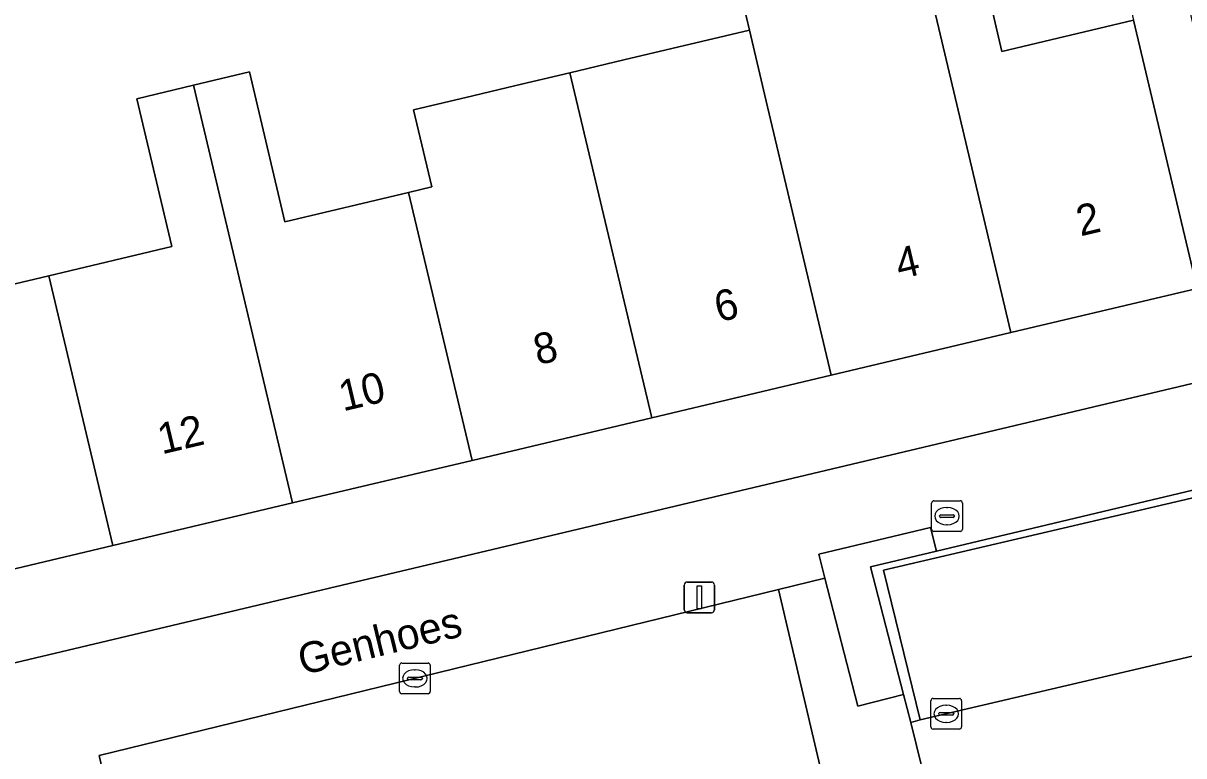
# Model space of a CAD drawing. Extents: x 158031 to 159244, y 380104 to 381214.
# Drawn here: x 158844.25 to 158882.05, y 380648.81 to 380672.66 of the extents above; entities that cross this region are included whole.
import ezdxf

# ---------------------------------------------------------------- set-up
doc = ezdxf.new("R2010")
doc.units = 0
for name, color, linetype in [('IMGEO_Erf', 7, 'Continuous'), ('IMGEO_Groenvoorziening', 7, 'Continuous'), ('IMGEO_Kolk', 7, 'Continuous'), ('IMGEO_Lichtmast', 7, 'Continuous'), ('IMGEO_Muur', 7, 'Continuous'), ('IMGEO_Openbare_ruimte_label', 7, 'Continuous'), ('IMGEO_Pand', 7, 'Continuous'), ('IMGEO_Pand_nummerreeks', 7, 'Continuous'), ('IMGEO_Parkeervlak_open', 7, 'Continuous'), ('IMGEO_Rijbaan_lokaal_open', 7, 'Continuous'), ('IMGEO_Rioolput', 7, 'Continuous'), ('IMGEO_Voetpad_open', 7, 'Continuous')]:
    doc.layers.add(name, color=color, linetype=linetype)

msp = doc.modelspace()

# ---------------------------------------------------------------- linework, layer by layer
at = {"layer": 'IMGEO_Erf'}
for points in [[(158841.094, 380663.495), (158845.086, 380664.442), (158849.088, 380665.392), (158847.946, 380670.206), (158849.793, 380670.644), (158851.613, 380671.076), (158852.77, 380666.196), (158856.799, 380667.152), (158857.555, 380667.331), (158856.959, 380669.843), (158858.894, 380670.302), (158860.295, 380670.635), (158862.053, 380671.052), (158863.806, 380671.468), (158867.902, 380672.441), (158867.707, 380673.262)], [(158875.794, 380673.144), (158876.127, 380671.742), (158880.411, 380672.758)]]:
    msp.add_lwpolyline(points, dxfattribs=at)
for points in [[(158883.144, 380661.126), (158882.482, 380664.03), (158876.418, 380662.592), (158870.568, 380661.204), (158864.717, 380659.817), (158858.868, 380658.429), (158853.019, 380657.042), (158847.168, 380655.654), (158841.319, 380654.267), (158835.324, 380652.845), (158835.155, 380653.562), (158832.721, 380652.984), (158833.578, 380649.37)], [(158868.851, 380654.224), (158846.717, 380648.817), (158848.057, 380642.926), (158851.295, 380629.411), (158853.72, 380619.292), (158855.175, 380619.641), (158856.318, 380614.873), (158857.817, 380615.232), (158862.246, 380596.596), (158865.262, 380597.313), (158866.709, 380591.224), (158863.693, 380590.508), (158864.93, 380585.295), (158887.35, 380590.625), (158877.817, 380631.304), (158874.43, 380630.478)]]:
    msp.add_lwpolyline(points, close=True, dxfattribs=at)
at = {"layer": 'IMGEO_Groenvoorziening'}
msp.add_lwpolyline([(158872.917, 380650.809), (158871.845, 380654.96), (158873.996, 380655.471), (158873.797, 380656.239), (158870.158, 380655.374), (158870.359, 380654.595), (158871.435, 380650.426)], close=True, dxfattribs=at)
at = {"layer": 'IMGEO_Kolk'}
for p, q in [((158856.505, 380650.905), (158856.505, 380651.757)), ((158856.58, 380651.831), (158857.432, 380651.831)), ((158857.506, 380651.757), (158857.506, 380650.905)), ((158856.764, 380651.325), (158856.764, 380651.337)), ((158857.202, 380651.288), (158856.804, 380651.288)), ((158856.807, 380651.374), (158857.205, 380651.374)), ((158856.993, 380651.611), (158857.018, 380651.611)), ((158857.248, 380651.337), (158857.248, 380651.325)), ((158857.016, 380651.051), (158856.991, 380651.051)), ((158857.432, 380650.831), (158856.58, 380650.831)), ((158873.812, 380649.751), (158873.812, 380650.603)), ((158873.887, 380650.677), (158874.739, 380650.677)), ((158874.813, 380650.603), (158874.813, 380649.751)), ((158874.071, 380650.171), (158874.071, 380650.183)), ((158874.509, 380650.134), (158874.111, 380650.134)), ((158874.114, 380650.22), (158874.512, 380650.22)), ((158874.3, 380650.457), (158874.325, 380650.457)), ((158874.555, 380650.183), (158874.555, 380650.171)), ((158874.323, 380649.897), (158874.298, 380649.897)), ((158874.739, 380649.677), (158873.887, 380649.677))]:
    msp.add_line(p, q, dxfattribs=at)
for points in [[(158856.505, 380650.905), (158856.505, 380651.757)], [(158856.58, 380651.831), (158857.432, 380651.831)], [(158857.506, 380651.757), (158857.506, 380650.905)], [(158857.432, 380650.831), (158856.58, 380650.831)], [(158873.812, 380649.751), (158873.812, 380650.603)], [(158873.887, 380650.677), (158874.739, 380650.677)], [(158874.813, 380650.603), (158874.813, 380649.751)], [(158874.739, 380649.677), (158873.887, 380649.677)]]:
    msp.add_lwpolyline(points, dxfattribs=at)
for centre, radius, start, end in [((158856.582, 380651.755), 0.0765, 91.552, 178.448), ((158856.582, 380651.755), 0.0765, 91.552, 178.448), ((158857.43, 380651.755), 0.0765, 1.552, 88.448), ((158857.43, 380651.755), 0.0765, 1.552, 88.448), ((158856.804, 380651.334), 0.0403, 85.8775, 175.7526), ((158856.801, 380651.324), 0.0366, 178.938, 274.7102), ((158857.205, 380651.331), 0.043, 264.8664, 352.4533), ((158857.209, 380651.336), 0.0386, 1.7309, 96.639), ((158856.582, 380650.907), 0.0765, 181.552, 268.448), ((158856.582, 380650.907), 0.0765, 181.552, 268.448), ((158857.43, 380650.907), 0.0765, 271.552, 358.448), ((158857.43, 380650.907), 0.0765, 271.552, 358.448), ((158873.889, 380650.601), 0.0765, 91.552, 178.448), ((158873.889, 380650.601), 0.0765, 91.552, 178.448), ((158874.737, 380650.601), 0.0765, 1.552, 88.448), ((158874.737, 380650.601), 0.0765, 1.552, 88.448), ((158874.111, 380650.18), 0.0403, 85.8775, 175.7526), ((158874.108, 380650.17), 0.0366, 178.938, 274.7102), ((158874.512, 380650.177), 0.043, 264.8664, 352.4533), ((158874.516, 380650.182), 0.0386, 1.7309, 96.639), ((158873.889, 380649.753), 0.0765, 181.552, 268.448), ((158873.889, 380649.753), 0.0765, 181.552, 268.448), ((158874.737, 380649.753), 0.0765, 271.552, 358.448), ((158874.737, 380649.753), 0.0765, 271.552, 358.448)]:
    msp.add_arc(centre, radius, start, end, dxfattribs=at)
for centre, major_axis, ratio, start_param, end_param in [((158856.992, 380651.331), (-0.387, 0.002), 0.722429, 4.712389, 7.853982), ((158857.017, 380651.331), (-0.39, 0.002), 0.717154, 1.570796, 4.712389), ((158874.299, 380650.177), (-0.387, 0.002), 0.722429, 4.712389, 7.853982), ((158874.324, 380650.177), (-0.39, 0.002), 0.717154, 1.570796, 4.712389)]:
    msp.add_ellipse(centre, major_axis=major_axis, ratio=ratio, start_param=start_param, end_param=end_param, dxfattribs=at)
at = {"layer": 'IMGEO_Lichtmast'}
for p, q in [((158865.775, 380653.568), (158865.775, 380654.368)), ((158865.775, 380654.368), (158865.775, 380653.568)), ((158865.875, 380654.468), (158866.665, 380654.468)), ((158866.665, 380654.468), (158865.875, 380654.468)), ((158866.765, 380654.368), (158866.765, 380653.568)), ((158866.765, 380653.568), (158866.765, 380654.368)), ((158866.665, 380653.468), (158865.875, 380653.468)), ((158865.875, 380653.468), (158866.665, 380653.468))]:
    msp.add_line(p, q, dxfattribs=at)
msp.add_lwpolyline([(158866.195, 380654.343), (158866.345, 380654.343), (158866.345, 380653.593), (158866.195, 380653.593), (158866.195, 380654.343)], dxfattribs=at)
for centre, start, end in [((158865.875, 380654.368), 90, 180), ((158865.875, 380654.368), 90, 180), ((158866.665, 380654.368), 0, 90), ((158866.665, 380654.368), 360, 90), ((158865.875, 380653.568), 180, 270), ((158865.875, 380653.568), 180, 270), ((158866.665, 380653.568), 270, 0), ((158866.665, 380653.568), 270, 0)]:
    msp.add_arc(centre, 0.1, start, end, dxfattribs=at)
at = {"layer": 'IMGEO_Muur'}
msp.add_lwpolyline([(158887.185, 380656.326), (158886.697, 380658.49), (158884.107, 380657.874), (158883.71, 380657.78), (158873.996, 380655.471), (158871.845, 380654.96), (158872.917, 380650.809), (158873.154, 380649.889), (158873.465, 380649.977), (158872.273, 380654.85), (158886.483, 380658.174), (158887.612, 380653.292), (158887.857, 380653.351)], close=True, dxfattribs=at)
msp.add_lwpolyline([(158868.851, 380654.224), (158846.717, 380648.817), (158848.057, 380642.926)], dxfattribs=at)
at = {"layer": 'IMGEO_Pand'}
for points in [[(158876.418, 380662.592), (158882.482, 380664.03), (158880.411, 380672.758), (158876.127, 380671.742), (158875.794, 380673.144), (158875.337, 380675.072), (158873.558, 380674.65), (158874.015, 380672.722)], [(158874.015, 380672.722), (158873.558, 380674.65), (158867.707, 380673.262), (158867.902, 380672.441), (158868.495, 380669.942), (158870.568, 380661.204), (158876.418, 380662.592)], [(158867.902, 380672.441), (158863.806, 380671.468), (158862.053, 380671.052), (158864.717, 380659.817), (158870.568, 380661.204), (158868.495, 380669.942)], [(158853.019, 380657.042), (158858.868, 380658.429), (158856.799, 380667.152), (158852.77, 380666.196), (158851.613, 380671.076), (158849.793, 380670.644)], [(158862.053, 380671.052), (158860.295, 380670.635), (158858.894, 380670.302), (158856.959, 380669.843), (158857.555, 380667.331), (158856.799, 380667.152), (158858.868, 380658.429), (158864.717, 380659.817)], [(158853.019, 380657.042), (158849.793, 380670.644), (158847.946, 380670.206), (158849.088, 380665.392), (158845.086, 380664.442), (158847.168, 380655.654)], [(158838.08, 380667.922), (158841.319, 380654.267), (158847.168, 380655.654), (158845.086, 380664.442), (158841.094, 380663.495), (158839.939, 380668.363)]]:
    msp.add_lwpolyline(points, close=True, dxfattribs=at)
at = {"layer": 'IMGEO_Parkeervlak_open'}
msp.add_lwpolyline([(158884.194, 380664.716), (158874.265, 380707.475), (158874.134, 380708.039), (158877.884, 380708.905), (158877.28, 380711.519), (158872.137, 380710.348), (158875.426, 380696.61), (158874.962, 380696.466), (158876.81, 380688.339), (158877.481, 380685.499), (158877.817, 380683.973), (158878.498, 380681.087), (158880.411, 380672.758), (158882.482, 380664.03)], dxfattribs=at)
msp.add_lwpolyline([(158873.465, 380649.977), (158887.612, 380653.292), (158886.483, 380658.174), (158872.273, 380654.85)], close=True, dxfattribs=at)
at = {"layer": 'IMGEO_Rijbaan_lokaal_open'}
msp.add_lwpolyline([(158873.154, 380649.889), (158874.644, 380643.86), (158874.958, 380643.934), (158889.03, 380647.14), (158887.612, 380653.292), (158873.465, 380649.977)], close=True, dxfattribs=at)
at = {"layer": 'IMGEO_Rioolput'}
for p, q in [((158873.836, 380656.188), (158873.836, 380657.04)), ((158873.911, 380657.114), (158874.763, 380657.114)), ((158874.837, 380657.04), (158874.837, 380656.188)), ((158874.095, 380656.608), (158874.095, 380656.62)), ((158874.533, 380656.571), (158874.135, 380656.571)), ((158874.138, 380656.657), (158874.536, 380656.657)), ((158874.324, 380656.894), (158874.349, 380656.894)), ((158874.579, 380656.62), (158874.579, 380656.608)), ((158874.347, 380656.334), (158874.322, 380656.334)), ((158874.763, 380656.114), (158873.911, 380656.114))]:
    msp.add_line(p, q, dxfattribs=at)
for points in [[(158873.836, 380656.188), (158873.836, 380657.04)], [(158873.911, 380657.114), (158874.763, 380657.114)], [(158874.837, 380657.04), (158874.837, 380656.188)], [(158874.763, 380656.114), (158873.911, 380656.114)]]:
    msp.add_lwpolyline(points, dxfattribs=at)
for centre, radius, start, end in [((158873.913, 380657.038), 0.0765, 91.552, 178.448), ((158873.913, 380657.038), 0.0765, 91.552, 178.448), ((158874.761, 380657.038), 0.0765, 1.552, 88.448), ((158874.761, 380657.038), 0.0765, 1.552, 88.448), ((158874.135, 380656.617), 0.0403, 85.8775, 175.7526), ((158874.132, 380656.607), 0.0366, 178.938, 274.7102), ((158874.536, 380656.614), 0.043, 264.8664, 352.4533), ((158874.54, 380656.619), 0.0386, 1.7309, 96.639), ((158873.913, 380656.19), 0.0765, 181.552, 268.448), ((158873.913, 380656.19), 0.0765, 181.552, 268.448), ((158874.761, 380656.19), 0.0765, 271.552, 358.448), ((158874.761, 380656.19), 0.0765, 271.552, 358.448)]:
    msp.add_arc(centre, radius, start, end, dxfattribs=at)
for centre, major_axis, ratio, start_param, end_param in [((158874.323, 380656.614), (-0.387, 0.002), 0.722429, 4.712389, 7.853982), ((158874.348, 380656.614), (-0.39, 0.002), 0.717154, 1.570796, 4.712389)]:
    msp.add_ellipse(centre, major_axis=major_axis, ratio=ratio, start_param=start_param, end_param=end_param, dxfattribs=at)
at = {"layer": 'IMGEO_Voetpad_open'}
for points in [[(158868.851, 380654.224), (158870.359, 380654.595), (158870.158, 380655.374), (158873.797, 380656.239), (158873.996, 380655.471), (158883.71, 380657.78), (158883.545, 380658.509), (158883.144, 380661.126), (158833.578, 380649.37), (158832.269, 380649.059), (158832.033, 380649.007), (158832.094, 380648.743), (158833.013, 380644.801), (158833.443, 380642.994), (158813.203, 380638.157), (158815.783, 380635.124), (158815.946, 380635.193), (158816.114, 380635.246), (158823.639, 380637.155), (158838.947, 380640.743), (158846.953, 380642.661), (158848.057, 380642.926), (158846.717, 380648.817)], [(158873.154, 380649.889), (158872.917, 380650.809), (158871.435, 380650.426), (158870.359, 380654.595), (158868.851, 380654.224), (158874.43, 380630.478), (158877.817, 380631.304), (158887.35, 380590.625), (158890.726, 380591.392), (158889.375, 380597.228), (158887.307, 380605.915), (158885.561, 380613.245), (158885.251, 380614.548), (158885.173, 380614.874), (158882.872, 380624.606), (158880.795, 380633.392), (158880.112, 380636.28), (158879.585, 380638.041), (158875.225, 380636.97), (158873.936, 380642.214), (158874.985, 380642.471), (158874.644, 380643.86)]]:
    msp.add_lwpolyline(points, close=True, dxfattribs=at)

# ---------------------------------------------------------------- texts
at = {"layer": 'IMGEO_Openbare_ruimte_label'}
msp.add_text('Genhoes', height=1, rotation=13.7165, dxfattribs=at).set_placement((158853.34, 380651.433))
at = {"layer": 'IMGEO_Pand_nummerreeks'}
for s, rotation, p in [('2', 13.3429, (158878.683, 380665.72)), ('4', 13.3442, (158872.791, 380664.322)), ('6', 13.3442, (158866.896, 380662.923)), ('8', 13.3442, (158861.005, 380661.526)), ('10', 13.3429, (158854.662, 380660.021)), ('12', 13.3429, (158848.762, 380658.622))]:
    msp.add_text(s, height=1, rotation=rotation, dxfattribs=at).set_placement(p)

doc.saveas('drawing.dxf')
